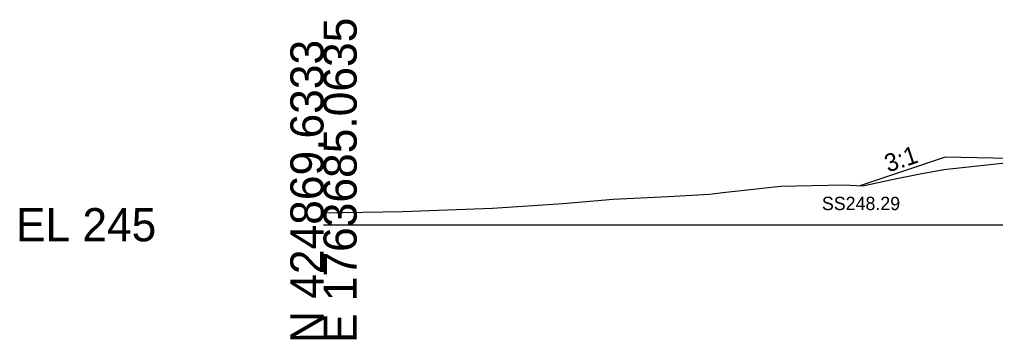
# Model space of a CAD drawing. Extents: x -26 to 3203, y -11010 to 4024.
# Drawn here: x 1974.3 to 2056.8, y 3492.9 to 3519.9 of the extents above; entities that cross this region are included whole.
import ezdxf

# ---------------------------------------------------------------- set-up
doc = ezdxf.new("R2010")
doc.units = 0
for name, color, linetype in [('Default', 7, 'Continuous'), ('Exist Cross Section Cell', 7, 'Continuous'), ('Exist XS Ground Line', 7, 'Continuous'), ('Prop CMT Slope Grass', 7, 'Continuous'), ('Prop XS Side Slope Text', 7, 'Continuous'), ('Prop XS SS Elevation Text', 7, 'Continuous'), ('Scratch_Level_0', 7, 'Continuous')]:
    doc.layers.add(name, color=color, linetype=linetype)

msp = doc.modelspace()

# ---------------------------------------------------------------- linework, layer by layer
at = {"layer": 'Exist Cross Section Cell'}
msp.add_line((2000, 3502.617), (2100, 3502.617), dxfattribs=at)
at = {"layer": 'Exist XS Ground Line'}
msp.add_lwpolyline([(2000, 3503.63), (2006.683, 3503.74), (2014.291, 3504.026), (2020.221, 3504.403), (2024.47, 3504.765), (2029.126, 3505), (2032.627, 3505.194), (2033.759, 3505.331), (2038.627, 3505.882), (2043.961, 3505.989), (2045.576, 3505.897), (2048.161, 3506.452), (2050.427, 3506.923), (2052.425, 3507.278), (2057.853, 3507.867)], dxfattribs=at)
msp.add_lwpolyline([(2000, 3503.63), (2006.683, 3503.74), (2014.291, 3504.026), (2020.221, 3504.403), (2024.47, 3504.765), (2029.126, 3505), (2032.627, 3505.194), (2033.759, 3505.331), (2038.627, 3505.882), (2043.961, 3505.989), (2045.576, 3505.897), (2048.161, 3506.452), (2050.427, 3506.923), (2052.425, 3507.278), (2057.853, 3507.867)], dxfattribs=at)
msp.add_lwpolyline([(2000, 3503.63), (2006.683, 3503.74), (2014.291, 3504.026), (2020.221, 3504.403), (2024.47, 3504.765), (2029.126, 3505), (2032.627, 3505.194), (2033.759, 3505.331), (2038.627, 3505.882), (2043.961, 3505.989), (2045.576, 3505.897), (2048.161, 3506.452), (2050.427, 3506.923), (2052.425, 3507.278), (2057.853, 3507.867)], dxfattribs=at)
msp.add_lwpolyline([(2000, 3503.63), (2006.683, 3503.74), (2014.291, 3504.026), (2020.221, 3504.403), (2024.47, 3504.765), (2029.126, 3505), (2032.627, 3505.194), (2033.759, 3505.331), (2038.627, 3505.882), (2043.961, 3505.989), (2045.576, 3505.897), (2048.161, 3506.452), (2050.427, 3506.923), (2052.425, 3507.278), (2057.853, 3507.867)], dxfattribs=at)
msp.add_lwpolyline([(2000, 3503.63), (2006.683, 3503.74), (2014.291, 3504.026), (2020.221, 3504.403), (2024.47, 3504.765), (2029.126, 3505), (2032.627, 3505.194), (2033.759, 3505.331), (2038.627, 3505.882), (2043.961, 3505.989), (2045.576, 3505.897), (2048.161, 3506.452), (2050.427, 3506.923), (2052.425, 3507.278), (2057.853, 3507.867)], dxfattribs=at)
at = {"layer": 'Prop CMT Slope Grass'}
msp.add_lwpolyline([(2062.032, 3508.124), (2052.532, 3508.314), (2045.326, 3505.912)], dxfattribs=at)

# ---------------------------------------------------------------- texts
at = {"layer": 'Default'}
msp.add_text('-', height=0.0001, dxfattribs=at).set_placement((2000, 3502.617))
at = {"layer": 'Exist Cross Section Cell'}
for s, p in [('E 1763685.0635', (2002.8, 3492.617)), ('N 424869.6333', (2000, 3492.617))]:
    msp.add_text(s, height=2.8, rotation=90, dxfattribs=at).set_placement(p)
msp.add_text('EL 245', height=2.8, dxfattribs=at).set_placement((1974, 3501.217))
at = {"layer": 'Prop XS Side Slope Text'}
msp.add_text('3:1', height=1.5, rotation=18.43493, dxfattribs=at).set_placement((2047.707, 3507.021))
at = {"layer": 'Prop XS SS Elevation Text'}
msp.add_text('SS248.29', height=1.125, dxfattribs=at).set_placement((2042.119, 3503.849))
at = {"layer": 'Scratch_Level_0'}
for s, p in [('LT_CSLP_Pnt', (2052.434, 3508.304)), ('Exterior Boundary', (2045.168, 3505.902)), ('LT_Slope_Fill', (2045.232, 3505.902))]:
    msp.add_text(s, height=0.02, dxfattribs=at).set_placement(p)

doc.saveas('drawing.dxf')
